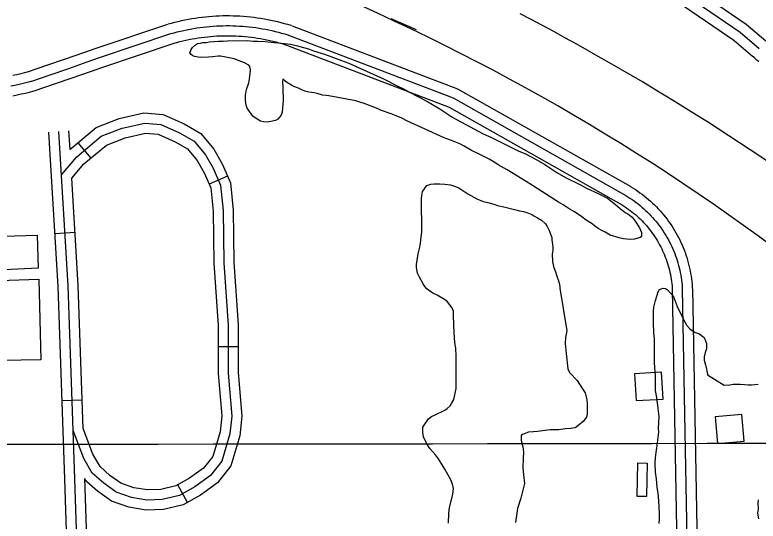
# Model space of a CAD drawing. Extents: x 3313442 to 3351311, y 721974 to 747360.
# Drawn here: x 3330551 to 3331661, y 739375 to 740132 of the extents above; entities that cross this region are included whole.
import ezdxf

# ---------------------------------------------------------------- set-up
doc = ezdxf.new("R2010")
doc.units = 0
for name, color, linetype in [('V-BLDG-OTLN', 7, 'Continuous'), ('V-GRID-MAJR', 7, 'Continuous'), ('V-ROAD-CNTR', 7, 'Continuous'), ('V-SITE-VEGE', 7, 'Continuous')]:
    doc.layers.add(name, color=color, linetype=linetype)

msp = doc.modelspace()

# ---------------------------------------------------------------- linework, layer by layer
at = {"layer": 'V-BLDG-OTLN'}
for points in [[(3330482.161, 739799.637), (3330583.879, 739802.617), (3330585.6520000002, 739752.939), (3330483.754, 739747.995)], [(3330530.586, 739615.205), (3330526.873, 739734.986), (3330586.3710000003, 739736.839), (3330589.306, 739616.267)], [(3331519.0069245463, 739557.6418576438), (3331516.5369294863, 739597.5657777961), (3331476.6140093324, 739595.0967827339), (3331479.083004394, 739555.172862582)], [(3331596.7617690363, 739530.8259112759), (3331600.563761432, 739491.007990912), (3331640.3826817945, 739494.80898331), (3331636.580689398, 739534.627903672)], [(3331480.3500018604, 739412.123148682), (3331481.164000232, 739462.1160486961), (3331495.1629722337, 739461.8880491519), (3331494.347973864, 739411.8951491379)]]:
    msp.add_lwpolyline(points, close=True, dxfattribs=at)
at = {"layer": 'V-GRID-MAJR'}
msp.add_spline([(3317564.568, 739474.495), (3322811.884, 739480.219), (3328059.2, 739486.706), (3333306.515, 739493.957), (3338553.829, 739501.97), (3343801.142, 739510.747), (3349048.453, 739520.287), (3349048.454, 739520.287)], degree=3, dxfattribs=at)
at = {"layer": 'V-ROAD-CNTR'}
for p, q in [((3331112.291, 740126.308), (3331150.272, 740109.969)), ((3330644.9266727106, 739940.6000917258), (3330664.1246343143, 739917.54813783)), ((3330868.445225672, 739890.595191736), (3330840.9592806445, 739878.5742157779)), ((3330610.6567412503, 739804.9603630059), (3330640.604681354, 739806.7353594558)), ((3330884.339193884, 739635.7717013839), (3330854.3392538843, 739635.6517016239)), ((3330621.307719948, 739555.5678617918), (3330651.2896599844, 739556.616859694)), ((3330808.845344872, 739403.1751665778), (3330794.1903741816, 739429.352114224))]:
    msp.add_line(p, q, dxfattribs=at)
for points in [[(3331672.4086177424, 740092.5327878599), (3331643.2706760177, 740117.450738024), (3331215.23553209, 740409.7741533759)], [(3331662.6596372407, 740081.1328106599), (3331634.13969428, 740105.52276188), (3331206.7755490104, 740397.38717815)], [(3331652.9106567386, 740069.7328334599), (3331625.0087125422, 740093.5947857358), (3331198.31556593, 740385.000202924)], [(3330779.8694028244, 740118.124736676), (3330784.7283931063, 740119.4867339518), (3330789.725383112, 740120.7997313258), (3330794.7413730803, 740122.0317288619), (3330799.779363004, 740123.1827265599), (3330804.835352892, 740124.251724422), (3330809.9083427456, 740125.23772245), (3330814.994332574, 740126.140720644), (3330820.0943223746, 740126.961719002), (3330825.207312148, 740127.699717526), (3330830.333301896, 740128.3547162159), (3330835.468291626, 740128.924715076), (3330840.61128134, 740129.4127140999), (3330845.763271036, 740129.81771329), (3330850.919260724, 740130.1377126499), (3330856.080250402, 740130.3747121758), (3330861.2452400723, 740130.5267118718), (3330866.4112297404, 740130.5957117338), (3330871.5782194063, 740130.5807117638), (3330876.744209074, 740130.481711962), (3330881.907198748, 740130.2977123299), (3330887.067188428, 740130.0317128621), (3330892.222178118, 740129.6797135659), (3330897.369167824, 740129.245714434), (3330902.5111575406, 740128.7277154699), (3330907.642147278, 740128.1257166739), (3330912.7631370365, 740127.4417180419), (3330917.873126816, 740126.67271958), (3330922.969116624, 740125.821721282), (3330928.0511064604, 740124.8877231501), (3330933.115096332, 740123.8717251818), (3330938.1640862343, 740122.7737273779), (3330943.195076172, 740121.593729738), (3330948.2060661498, 740120.3317322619), (3330953.1930561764, 740118.988734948), (3330958.16104624, 740117.5657377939), (3330963.0570364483, 740116.0747407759), (3330964.068034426, 740115.7557414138)], [(3330672.440617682, 740081.97280898), (3330779.132404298, 740117.8977371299)], [(3330783.919394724, 740103.6817655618), (3330788.6593852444, 740105.010762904), (3330793.420375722, 740106.261760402), (3330798.2013661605, 740107.435758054), (3330803.00135656, 740108.5327558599), (3330807.817346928, 740109.5507538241), (3330812.650337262, 740110.489751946), (3330817.497327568, 740111.3507502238), (3330822.357317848, 740112.1327486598), (3330827.229308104, 740112.835747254), (3330832.113298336, 740113.4597460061), (3330837.0052885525, 740114.0037449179), (3330841.9062787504, 740114.4687439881), (3330846.8142689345, 740114.853743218), (3330851.728259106, 740115.1587426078), (3330856.645249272, 740115.384742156), (3330861.56623943, 740115.5297418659), (3330866.4892295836, 740115.595741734), (3330871.412219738, 740115.5807417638), (3330876.3342098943, 740115.486741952), (3330881.253200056, 740115.3117423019), (3330886.1701902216, 740115.05774281), (3330891.0811803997, 740114.72274348), (3330895.987170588, 740114.308744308), (3330900.8851607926, 740113.8157452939), (3330905.7741510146, 740113.2417464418), (3330910.654141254, 740112.589747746), (3330915.5221315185, 740111.8577492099), (3330920.3781218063, 740111.0467508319), (3330925.220112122, 740110.1567526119), (3330930.0461024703, 740109.1887545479), (3330934.857092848, 740108.14275664), (3330939.650083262, 740107.0177588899), (3330944.4240737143, 740105.8157612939), (3330949.1770642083, 740104.535763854), (3330953.910054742, 740103.179766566), (3330958.6190453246, 740101.745769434), (3330959.562043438, 740101.4487700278)], [(3330964.9040327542, 740115.465741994), (3331212.134538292, 740021.2499304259), (3331470.729021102, 739875.001222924)], [(3330677.227608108, 740067.7568374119), (3330783.919394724, 740103.6817655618)], [(3330787.9693866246, 740089.238794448), (3330792.5903773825, 740090.5347918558), (3330797.115368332, 740091.7237894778), (3330801.6613592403, 740092.839787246), (3330806.223350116, 740093.8827851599), (3330810.7993409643, 740094.849783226), (3330815.392331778, 740095.741781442), (3330820.000322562, 740096.560779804), (3330824.620313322, 740097.303778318), (3330829.25130406, 740097.9717769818), (3330833.893294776, 740098.5647757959), (3330838.542285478, 740099.08277476), (3330843.2012761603, 740099.524773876), (3330847.8652668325, 740099.8897731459), (3330852.5372574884, 740100.1797725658), (3330857.2102481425, 740100.394772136), (3330861.8872387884, 740100.5327718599), (3330866.5672294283, 740100.595771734), (3330871.24622007, 740100.580771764), (3330875.9242107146, 740100.4917719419), (3330880.599201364, 740100.325772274), (3330885.2731920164, 740100.083772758), (3330889.940182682, 740099.7657733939), (3330894.605173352, 740099.3717741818), (3330899.2591640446, 740098.903775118), (3330903.90615475, 740098.3577762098), (3330908.545145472, 740097.7377774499), (3330913.17113622, 740097.0427788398), (3330917.7871269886, 740096.2717803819), (3330922.389117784, 740095.425782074), (3330926.9771086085, 740094.5057839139), (3330931.5500994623, 740093.5117859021), (3330936.1050903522, 740092.4417880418), (3330940.642081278, 740091.2997903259), (3330945.1610722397, 740090.0827927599), (3330949.659063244, 740088.7937953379), (3330954.1810542, 740087.416798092), (3330955.05605245, 740087.1417986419)], [(3330959.562043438, 740101.4487700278), (3331205.7355510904, 740007.635957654), (3331463.34503587, 739861.944249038)], [(3330682.014598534, 740053.540865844), (3330788.70638515, 740089.465793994)], [(3330954.220054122, 740087.4317980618), (3331199.336563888, 739994.0219848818), (3331455.9610506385, 739848.887275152)], [(3330571.1558202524, 740046.95287902), (3330598.752765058, 740056.381860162), (3330626.3037099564, 740065.8788411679), (3330653.8316549, 740075.4538220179), (3330672.2676180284, 740081.9128090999)], [(3330576.0058105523, 740032.758907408), (3330603.62175532, 740042.1938885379), (3330631.21170014, 740051.704869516), (3330658.775645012, 740061.2918503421), (3330677.227608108, 740067.7568374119)], [(3331662.168638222, 740061.946849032), (3331659.8886427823, 740063.645845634), (3331657.6666472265, 740065.4228420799), (3331655.507651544, 740067.273838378), (3331653.442655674, 740069.170834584), (3331652.196658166, 740070.384832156)], [(3330580.8558008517, 740018.5649357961), (3330608.490745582, 740028.005916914), (3330636.1196903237, 740037.5308978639), (3330663.7196351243, 740047.1298786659), (3330682.1875981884, 740053.6008657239)], [(3330547.795866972, 740041.4698899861), (3330553.680855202, 740042.7418874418), (3330559.5488434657, 740044.0898847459), (3330565.3978317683, 740045.5128818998), (3330571.2668200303, 740047.0208788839), (3330572.1638182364, 740047.258878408)], [(3330544.782872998, 740025.55292182), (3330550.87186082, 740026.78791935), (3330556.944848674, 740028.100916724), (3330563.0008365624, 740029.4919139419), (3330569.0378244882, 740030.9609110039), (3330575.054812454, 740032.5069079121), (3330576.0058105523, 740032.758907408)], [(3330547.6698672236, 740010.8329512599), (3330553.9478546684, 740012.1059487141), (3330560.208842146, 740013.4599460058), (3330566.452829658, 740014.893943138), (3330572.677817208, 740016.4089401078), (3330578.8428048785, 740017.9929369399), (3330579.847802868, 740018.2589364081)], [(3330633.2336960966, 739931.040110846), (3330632.730697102, 739930.4441120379), (3330672.16661823, 739963.2860463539), (3330706.702549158, 739976.8040193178), (3330743.6494752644, 739985.1310026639), (3330772.380417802, 739982.6470076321), (3330803.727355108, 739968.8210352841), (3330828.49630557, 739954.5480638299), (3330847.7812670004, 739931.06811079), (3330860.2612420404, 739909.3091543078), (3330872.6722172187, 739880.9332110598), (3330876.9942085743, 739840.0932927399), (3330877.768207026, 739761.92344908), (3330884.2081941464, 739668.5986357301), (3330884.493193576, 739597.155778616), (3330889.825182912, 739532.1289086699), (3330886.9071887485, 739502.5459678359), (3330873.387215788, 739457.555057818), (3330853.25625605, 739432.21910849), (3330827.90130676, 739413.843145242), (3330802.4093577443, 739399.572173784), (3330772.835416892, 739392.302188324), (3330746.738469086, 739391.6441896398), (3330720.998520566, 739395.9301810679), (3330695.2265721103, 739404.978162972), (3330674.1716142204, 739419.962133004), (3330654.407653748, 739437.4550980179), (3330655.529651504, 739435.49910193)], [(3330620.4827215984, 739892.6701875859), (3330643.343675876, 739919.7621334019), (3330679.897602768, 739950.2040725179), (3330711.1105403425, 739962.421048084), (3330744.6764732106, 739969.986032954), (3330768.60642535, 739967.917037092), (3330796.93636869, 739955.4220620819), (3330818.639325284, 739942.9160870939), (3330835.393291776, 739922.517127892), (3330846.8442688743, 739902.5521678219), (3330857.9992465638, 739877.0472188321), (3330862.0022385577, 739839.227294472), (3330862.7732370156, 739761.3324502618), (3330869.2102241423, 739668.0516368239), (3330869.495223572, 739596.5117799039), (3330874.7642130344, 739532.252908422), (3330872.1222183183, 739505.467961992), (3330859.85124286, 739464.6310436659), (3330842.7902769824, 739443.1590866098), (3330819.808322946, 739426.5031199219), (3330796.855368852, 739413.653145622), (3330770.832420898, 739407.256158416), (3330747.790466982, 739406.6751595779), (3330724.742513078, 739410.513151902), (3330702.1965581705, 739418.4291360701), (3330683.517595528, 739431.722109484), (3330666.193630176, 739447.0550788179), (3330653.65165526, 739468.922035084), (3330637.884686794, 739510.7799513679)], [(3330633.404695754, 739248.82947527), (3330631.40669975, 739252.310468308), (3330625.4197117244, 739438.0820967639), (3330615.347731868, 739725.8595212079), (3330601.663759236, 739956.62305968)], [(3330646.414669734, 739256.2954603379), (3330646.278670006, 739256.5324598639), (3330640.41168174, 739438.5860957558), (3330630.3317019, 739726.5655197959), (3330616.637729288, 739957.511057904)], [(3330633.2336960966, 739931.040110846), (3330631.61169934, 739958.399056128)], [(3330635.8106909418, 739887.5751977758), (3330653.9566546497, 739909.0801547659), (3330687.628587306, 739937.122098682), (3330715.518531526, 739948.03807685), (3330745.7034711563, 739954.8410632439), (3330764.832432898, 739953.187066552), (3330790.1453822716, 739942.0230888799), (3330808.7823449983, 739931.284110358), (3330823.0053165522, 739913.966144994), (3330833.427295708, 739895.795181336), (3330843.3262759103, 739873.161226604), (3330847.0102685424, 739838.3612962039), (3330847.778267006, 739760.7414514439), (3330854.212254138, 739667.504637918), (3330854.4972535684, 739595.8677811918), (3330859.703243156, 739532.376908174), (3330857.337247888, 739508.3899561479), (3330846.3152699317, 739471.7070295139), (3330832.3242979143, 739454.09906473), (3330811.7153391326, 739439.163094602), (3330791.30137996, 739427.73411746), (3330768.8294249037, 739422.2101285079), (3330748.842464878, 739421.7061295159), (3330728.48650559, 739425.096122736), (3330709.16654423, 739431.8801091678), (3330692.863576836, 739443.482085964), (3330677.979606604, 739456.6550596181), (3330667.2636280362, 739475.3380222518), (3330652.7896569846, 739513.7619454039)], [(3330652.7896569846, 739513.7619454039), (3330645.3156719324, 739727.271518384), (3330635.8106909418, 739887.5751977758)], [(3331471.1760202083, 739874.7382234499), (3331474.4940135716, 739872.7072275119), (3331477.904006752, 739870.5182318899), (3331481.2660000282, 739868.256236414), (3331484.5779934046, 739865.9232410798), (3331487.8399868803, 739863.5202458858), (3331491.0489804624, 739861.0472508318), (3331494.203974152, 739858.5072559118), (3331497.305967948, 739855.8982611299), (3331500.350961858, 739853.22326648), (3331503.335955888, 739850.485271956), (3331506.261950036, 739847.6822775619), (3331509.1259443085, 739844.819283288), (3331511.9299386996, 739841.895289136), (3331514.670933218, 739838.9092951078), (3331517.346927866, 739835.866301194), (3331519.955922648, 739832.7673073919), (3331522.498917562, 739829.6133137), (3331524.972912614, 739826.4053201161), (3331527.377907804, 739823.144326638), (3331529.7129031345, 739819.8313332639), (3331531.9748986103, 739816.472339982), (3331534.165894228, 739813.0633467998), (3331536.2828899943, 739809.6073537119), (3331538.323885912, 739806.109360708), (3331540.290881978, 739802.5673677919), (3331542.1818781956, 739798.9823749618), (3331543.9938745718, 739795.3593822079), (3331545.7298711, 739791.6973895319), (3331547.38486779, 739787.99839693), (3331548.9608646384, 739784.267404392), (3331550.455861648, 739780.504411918), (3331551.871858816, 739776.7064195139), (3331553.2048561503, 739772.8784271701), (3331554.45485365, 739769.0264348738), (3331555.622851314, 739765.1464426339), (3331556.706849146, 739761.2424504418), (3331557.706847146, 739757.3164582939), (3331558.622845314, 739753.3684661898), (3331559.453843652, 739749.4024741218), (3331560.1988421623, 739745.4204820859), (3331560.8598408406, 739741.4234900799), (3331561.432839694, 739737.4134981), (3331561.921838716, 739733.390506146), (3331562.322837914, 739729.3575142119), (3331562.635837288, 739725.3475222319), (3331562.793836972, 739722.721527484)], [(3331463.34503587, 739861.944249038), (3331466.526029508, 739859.9972529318), (3331469.66502323, 739857.9822569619), (3331472.76001704, 739855.9002611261), (3331475.8100109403, 739853.7522654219), (3331478.8120049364, 739851.540269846), (3331481.7669990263, 739849.2632744), (3331484.671993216, 739846.924279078), (3331487.526987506, 739844.52328388), (3331490.328981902, 739842.0612888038), (3331493.0769764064, 739839.5402938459), (3331495.770971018, 739836.960299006), (3331498.408965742, 739834.32330428), (3331500.98996058, 739831.631309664), (3331503.5129555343, 739828.88331516), (3331505.9759506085, 739826.082320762), (3331508.377945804, 739823.229326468), (3331510.7189411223, 739820.3253322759), (3331512.996936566, 739817.3713381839), (3331515.210932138, 739814.3703441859), (3331517.3599278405, 739811.3213502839), (3331519.4429236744, 739808.227356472), (3331521.4599196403, 739805.089362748), (3331523.407915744, 739801.909369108), (3331525.287911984, 739798.6873755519), (3331527.0989083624, 739795.4263820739), (3331528.838904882, 739792.1273886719), (3331530.507901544, 739788.7913953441), (3331532.10489835, 739785.421402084), (3331533.628895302, 739782.0164088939), (3331535.0798923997, 739778.580415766), (3331536.456889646, 739775.114422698), (3331537.75988704, 739771.619429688), (3331538.9868845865, 739768.096436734), (3331540.1378822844, 739764.5494438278), (3331541.212880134, 739760.9774509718), (3331542.210878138, 739757.38345816), (3331543.131876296, 739753.7694653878), (3331543.97487461, 739750.135472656), (3331544.7398730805, 739746.4844799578), (3331545.425871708, 739742.81848729), (3331546.033870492, 739739.1384946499), (3331546.5618694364, 739735.446502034), (3331547.011868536, 739731.74350944), (3331547.380867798, 739728.0325168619), (3331547.670867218, 739724.3135242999), (3331547.820866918, 739721.8205292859)], [(3331455.514051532, 739849.150274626), (3331458.558045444, 739847.2872783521), (3331461.4260397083, 739845.4462820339), (3331464.254034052, 739843.5442858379), (3331467.042028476, 739841.5812897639), (3331469.784022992, 739839.5602938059), (3331472.48501759, 739837.479297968), (3331475.14001228, 739835.341302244), (3331477.7480070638, 739833.14830663), (3331480.307001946, 739830.899311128), (3331482.8179969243, 739828.5953157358), (3331485.279992, 739826.2383204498), (3331487.691987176, 739823.8273252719), (3331490.04998246, 739821.3673301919), (3331492.35497785, 739818.8573352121), (3331494.60497335, 739816.2983403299), (3331496.7999689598, 739813.6913455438), (3331498.938964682, 739811.037350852), (3331501.020960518, 739808.337356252), (3331503.0439564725, 739805.596361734), (3331505.006952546, 739802.8113673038), (3331506.910948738, 739799.982372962), (3331508.753945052, 739797.115378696), (3331510.532941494, 739794.2113845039), (3331512.251938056, 739791.2653903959), (3331513.906934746, 739788.2853963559), (3331515.495931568, 739785.2724023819), (3331517.0219285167, 739782.22340848), (3331518.4799256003, 739779.1454146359), (3331519.8729228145, 739776.0344208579), (3331521.1989201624, 739772.89342714), (3331522.457917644, 739769.7244334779), (3331523.647915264, 739766.532439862), (3331524.7689130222, 739763.3144462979), (3331525.8209109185, 739760.072452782), (3331526.802908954, 739756.8084593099), (3331527.71490713, 739753.524465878), (3331528.556905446, 739750.222472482), (3331529.3269039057, 739746.9024791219), (3331530.025902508, 739743.5664857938), (3331530.652901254, 739740.2164924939), (3331531.207900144, 739736.8534992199), (3331531.690899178, 739733.4795059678), (3331532.101898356, 739730.096512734), (3331532.4388976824, 739726.7075195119), (3331532.7058971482, 739723.2795263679), (3331532.847896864, 739720.9195310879)], [(3331532.822896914, 739721.5475298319), (3331548.3478658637, 738868.8462352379)], [(3331547.820866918, 739721.8205292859), (3331563.345835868, 738869.1192346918)], [(3331562.8188369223, 739722.09352874), (3331578.343805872, 738869.3922341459)], [(3330659.424643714, 739263.761445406), (3330661.1506402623, 739260.7544514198), (3330655.4036517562, 739439.0900947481), (3330655.529651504, 739435.49910193)]]:
    msp.add_lwpolyline(points, dxfattribs=at)
for centre, radius, start, end in [((3329724.5758624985, 737145.3073116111), 3287.015679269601, 51.49356354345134, 66.84612465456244), ((3329548.5354291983, 736772.504269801), 3792.469399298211, 53.204482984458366, 62.40263020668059)]:
    msp.add_arc(centre, radius, start, end, dxfattribs=at)
at = {"layer": 'V-SITE-VEGE'}
for points in [[(3330878.117, 740065.805), (3330865.69, 740068.464), (3330857.754, 740069.779), (3330854.309, 740069.75), (3330846.043, 740068.9940000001), (3330840.19, 740068.259), (3330827.441, 740068.155), (3330819.159, 740069.4670000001), (3330816.74, 740070.481), (3330814.3140000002, 740072.529), (3330812.223, 740074.925), (3330814.25, 740080.111), (3330816.296, 740082.884), (3330820.4, 740086.707), (3330823.484, 740088.8), (3330827.9590000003, 740089.525), (3330831.4, 740090.242), (3330836.565, 740090.627), (3330841.04, 740091.3520000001), (3330855.163, 740092.155), (3330862.052, 740092.21), (3330868.25, 740092.9500000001), (3330897.542, 740093.187), (3330906.848, 740092.571), (3330913.744, 740092.282), (3330924.772, 740092.0260000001), (3330937.882, 740090.408), (3330944.775, 740090.1190000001), (3330962.37, 740087.85), (3330972.724, 740085.52), (3330976.523, 740084.5160000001), (3330989.305, 740080.828), (3330996.909, 740077.7880000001), (3331013.144, 740073.094), (3331022.822, 740069.381), (3331038.721, 740063.6510000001), (3331049.436, 740059.6020000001), (3331066.037, 740052.1510000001), (3331101.664, 740035.899), (3331121.731, 740025.7220000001), (3331133.146, 740020.301), (3331139.38, 740016.559), (3331166.3710000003, 740002.647), (3331174.68, 739997.89), (3331185.417, 739991.084), (3331203.432, 739979.169), (3331210.7, 739975.435), (3331224.198, 739967.962), (3331250.501, 739954.046), (3331261.568, 739948.965), (3331279.9080000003, 739939.808), (3331302.741, 739928.62), (3331313.4620000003, 739923.881), (3331329.379, 739915.738), (3331342.534, 739908.263)], [(3331342.534, 739908.263), (3331360.2060000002, 739896), (3331373.36, 739888.8690000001), (3331395.505, 739877.674), (3331404.504, 739872.579), (3331422.146, 739864.794), (3331435.984, 739857.669), (3331448.122, 739848.117), (3331455.061, 739842.3150000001), (3331462.344, 739836.5160000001), (3331466.4990000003, 739834.134), (3331472.739, 739829.362), (3331477.268, 739823.539), (3331483.895, 739813.6), (3331487.055, 739806.387), (3331486.756, 739800.5260000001), (3331484.702, 739798.787), (3331476.446, 739796.653), (3331469.907, 739795.912), (3331459.907, 739796.866), (3331453.345, 739798.535), (3331440.217, 739802.566), (3331432.6010000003, 739806.985), (3331427.413, 739809.353), (3331422.219, 739812.415), (3331416.673, 739816.5040000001), (3331413.202, 739819.579), (3331404.201, 739824.676), (3331397.611, 739830.136), (3331386.8710000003, 739837.2880000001), (3331378.56, 739842.0430000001), (3331369.897, 739847.833), (3331362.977, 739851.568), (3331324.18, 739876.757), (3331314.48, 739882.882), (3331286.433, 739899.887), (3331272.928, 739907.704), (3331269.117, 739910.086), (3331259.078, 739915.863), (3331243.163, 739924.006), (3331232.781, 739929.091), (3331222.0500000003, 739935.5530000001), (3331215.472, 739938.946), (3331203.026, 739944.015), (3331191.969, 739947.718), (3331163.6040000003, 739960.927), (3331137.3200000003, 739972.777), (3331128.669, 739977.189), (3331120.369, 739980.914), (3331112.764, 739983.609), (3331098.248, 739989.005), (3331090.988, 739992.049), (3331072.665, 739999.481), (3331064.3740000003, 740001.828), (3331060.227, 740003.174), (3331019.849, 740010.774), (3331015.71, 740011.087), (3331010.19, 740011.73), (3331002.2460000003, 740014.079), (3330998.103, 740015.079), (3330989.821, 740016.3910000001), (3330983.953, 740017.723), (3330979.4560000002, 740019.7540000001), (3330974.613, 740022.128), (3330967.3540000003, 740024.8250000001), (3330964.237, 740026.8690000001), (3330958.007, 740030.267), (3330954.542, 740032.648), (3330951.071, 740035.72), (3330950.7600000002, 740031.585), (3330951.171, 740023.318), (3330951.2260000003, 740016.426), (3330951.6240000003, 740009.881), (3330951.669, 740004.368), (3330951.036, 739997.126), (3330950.3850000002, 739992.6410000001), (3330950.09, 739986.435), (3330948.7460000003, 739981.944), (3330943.6240000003, 739976.046), (3330940.196, 739973.951), (3330932.973, 739972.169), (3330928.156, 739971.442), (3330921.946, 739972.081), (3330917.4590000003, 739973.078), (3330911.227, 739976.8200000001), (3330906.025, 739980.568), (3330897.659, 739992.2170000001), (3330896.248, 739996.685), (3330895.154, 740003.915), (3330895.093, 740011.839), (3330896.078, 740017.704), (3330897.423, 740021.851), (3330900.4590000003, 740030.144), (3330901.446, 740036.013), (3330902.412, 740044.291), (3330902.715, 740049.462), (3330901.64, 740054.623), (3330900.2460000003, 740056.68), (3330894.0160000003, 740060.0750000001), (3330889.866, 740061.765), (3330878.117, 740065.805)], [(3331198.662, 739372.279), (3331198.893, 739386.41), (3331200.198, 739395.724), (3331205.213, 739414.718), (3331205.828, 739424.028), (3331204.396, 739430.563), (3331201.934, 739436.748), (3331193.1890000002, 739452.8740000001), (3331189.005, 739459.042), (3331183.7630000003, 739468.304), (3331178.8880000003, 739474.47), (3331170.887, 739483.709), (3331166.35, 739490.907), (3331161.441, 739501.207), (3331160.356, 739507.746), (3331160.294, 739515.328), (3331162.3340000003, 739518.789), (3331168.466, 739527.7980000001), (3331173.258, 739531.628), (3331178.407, 739534.079), (3331182.528, 739536.182), (3331186.992, 739537.942), (3331193.169, 739541.0920000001), (3331196.595, 739543.531), (3331201.046, 739547.358), (3331203.085, 739550.8200000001), (3331206.481, 739557.052), (3331210.143, 739573.2760000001), (3331209.756, 739621.174), (3331209.307, 739634.265), (3331208.586, 739638.05), (3331207.468, 739648.724), (3331206.2800000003, 739667.666), (3331206.151, 739683.8640000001), (3331205.768, 739688.685), (3331203.311, 739694.177), (3331197.04, 739702.742), (3331192.532, 739706.152), (3331181.798, 739712.6140000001), (3331175.2260000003, 739715.6630000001), (3331168.642, 739720.091), (3331166.211, 739722.483), (3331163.43, 739725.561), (3331160.639, 739729.675), (3331155.045, 739739.623), (3331152.24, 739745.8030000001), (3331150.794, 739754.063), (3331150.757, 739758.886), (3331152.062, 739768.2000000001), (3331153.04, 739774.756), (3331155.719, 739784.427), (3331156.702, 739790.638), (3331157.663, 739799.951), (3331158.642, 739806.85), (3331158.236, 739857.159), (3331158.541, 739861.9890000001), (3331159.8710000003, 739867.854), (3331161.577, 739870.281), (3331163.9560000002, 739874.09), (3331166.35, 739876.5210000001), (3331172.191, 739878.637), (3331177.014, 739879.02), (3331185.628, 739879.089)], [(3331185.628, 739879.089), (3331193.21, 739878.805), (3331201.492, 739877.496), (3331207.366, 739875.819), (3331213.934, 739873.113), (3331221.554, 739868.3520000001), (3331227.444, 739864.264), (3331236.4450000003, 739859.166), (3331240.9450000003, 739856.791), (3331250.282, 739852.73), (3331257.531, 739851.064), (3331266.5100000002, 739848.726), (3331271.693, 739847.044), (3331281.0160000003, 739844.705), (3331297.242, 739841.046), (3331304.494, 739839.037), (3331310.364, 739837.705), (3331315.543, 739836.368), (3331323.149, 739833.331), (3331325.92, 739831.631), (3331331.458, 739828.571), (3331337.346, 739824.828), (3331343.248, 739819.361), (3331345.694, 739815.247), (3331349.54, 739808.384), (3331350.953, 739803.915), (3331353.062, 739798.765), (3331353.091, 739795.318), (3331354.207, 739784.992), (3331354.2460000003, 739780.165), (3331353.605, 739774.301), (3331353.6950000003, 739762.931), (3331355.477, 739755.706), (3331358.998, 739746.43), (3331360.419, 739741.275), (3331362.8850000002, 739734.4), (3331363.946, 739730.964), (3331364.31, 739728.555), (3331365.0270000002, 739725.115), (3331365.043, 739723.046), (3331375.201, 739659.7220000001)], [(3331509.308, 739438.528), (3331507.852, 739448.166), (3331507.398, 739461.947), (3331508.02, 739470.223), (3331510.947, 739491.956), (3331512.54, 739508.1680000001), (3331512.4930000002, 739514.023), (3331513.04, 739531.601), (3331511.909, 739543.652), (3331509.7120000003, 739559.833), (3331507.906, 739570.157), (3331507.725, 739592.554), (3331506.599, 739604.262), (3331506.187, 739612.53), (3331506.091, 739624.591), (3331506.3680000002, 739632.862), (3331506.253, 739647.336), (3331505.143, 739656.6290000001), (3331504.678, 739671.789), (3331504.983, 739676.616), (3331504.889, 739688.332), (3331505.526, 739694.884), (3331507.856, 739704.897), (3331509.528, 739711.458), (3331511.543, 739718.022), (3331513.585, 739721.139), (3331516.329, 739722.54), (3331518.735, 739723.2490000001), (3331522.532, 739722.589), (3331525.647, 739720.892), (3331530.862, 739715.417), (3331533.991, 739711.655), (3331540.321, 739695.855), (3331548.386, 739678.688), (3331554.678, 739667.711), (3331558.8540000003, 739662.579), (3331567.169, 739657.1290000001), (3331572.352, 739655.448), (3331580.669, 739649.656), (3331584.187, 739640.381), (3331583.909, 739632.453), (3331581.881, 739627.267), (3331580.556, 739620.708), (3331580.597, 739615.54), (3331582.719, 739608.665), (3331584.151, 739602.128), (3331584.521, 739599.031), (3331585.232, 739595.935), (3331585.252, 739593.866), (3331610.1890000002, 739578.214)], [(3331375.201, 739659.7220000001), (3331373.563, 739649.3690000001), (3331372.598, 739640.747), (3331374.097, 739625.596), (3331376.696, 739602.527), (3331379.15, 739597.3790000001), (3331390.965, 739585.068), (3331397.9420000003, 739574.441), (3331402.483, 739566.8960000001), (3331405.327, 739556.2390000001), (3331405.717, 739550.381), (3331405.792, 739541.077), (3331405.4930000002, 739535.218), (3331404.498, 739530.729), (3331399.728, 739523.7980000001), (3331389.457, 739515.446), (3331387.053, 739514.394), (3331381.202, 739513.656), (3331372.936, 739512.9010000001), (3331363.296, 739511.789), (3331350.2060000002, 739511.34), (3331331.27, 739509.122), (3331325.414, 739508.729), (3331318.183, 739507.981), (3331314.06, 739506.568), (3331309.252, 739504.463), (3331306.8510000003, 739503.064), (3331306.87, 739500.654), (3331307.257, 739495.487), (3331309.7430000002, 739486.203), (3331310.495, 739478.283), (3331309.882, 739468.973), (3331309.651, 739454.8420000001), (3331310.771, 739444.17), (3331311.9080000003, 739431.427), (3331306.569, 739409.675), (3331301.8710000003, 739393.785), (3331298.592, 739373.082)], [(3331610.1890000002, 739578.214), (3331618.801, 739578.6290000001), (3331623.6180000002, 739579.702), (3331634.3000000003, 739579.7880000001), (3331640.847, 739579.496), (3331646.023, 739578.848), (3331651.1920000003, 739578.889), (3331661.176, 739580.006)], [(3331513.296, 739371.361), (3331513.579, 739378.9450000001), (3331513.5130000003, 739386.871), (3331512.6750000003, 739405.473), (3331511.551, 739416.835), (3331510.447, 739425.4450000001), (3331509.308, 739438.528)], [(3331661.188, 739407.011), (3331660.883, 739402.186), (3331660.955, 739393.226), (3331660.316, 739387.018), (3331661.42, 739378.411)]]:
    msp.add_lwpolyline(points, dxfattribs=at)

doc.saveas('drawing.dxf')
